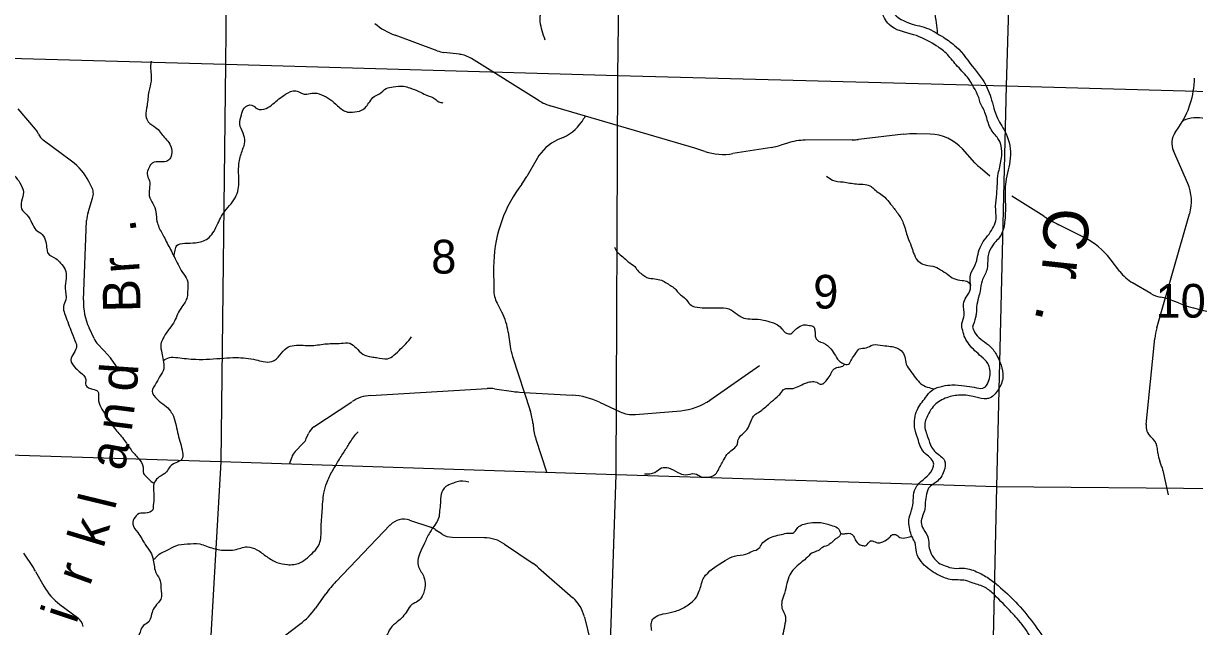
# Model space of a CAD drawing. Extents: x 1219626 to 1426462, y 456797 to 752399.
# Drawn here: x 1346521 to 1362138, y 676679 to 684720 of the extents above; entities that cross this region are included whole.
import ezdxf

# ---------------------------------------------------------------- set-up
doc = ezdxf.new("R2010")
doc.units = 0
for name, color, linetype in [('Lakes and Ponds', 7, 'Continuous'), ('Local Roads Unimproved', 7, 'Continuous'), ('Narrow River Creek and Branch and Slough', 7, 'Continuous'), ('Narrow River Creek and Branch and Slough Text', 7, 'Continuous'), ('Section Lines', 7, 'Continuous'), ('Section Numbers', 7, 'Continuous'), ('Uninventoried Roads and Features', 7, 'Continuous')]:
    doc.layers.add(name, color=color, linetype=linetype)

msp = doc.modelspace()

# ---------------------------------------------------------------- linework, layer by layer
at = {"layer": 'Lakes and Ponds'}
for p, q in [((1359278, 683663), (1359262, 683731)), ((1359175, 680669), (1359190, 680633))]:
    msp.add_line(p, q, dxfattribs=at)
for points in [[(1359262, 683731), (1359108, 684002), (1358959, 684167), (1358824, 684322), (1358674, 684436), (1358390, 684570), (1358064, 684705), (1358002, 684792), (1357956, 684942), (1357980, 685147), (1358137, 685335), (1358230, 685526), (1358235, 685666), (1358199, 685784), (1358077, 685967), (1357839, 686111), (1357659, 686153), (1357225, 686277), (1357049, 686370), (1356920, 686674), (1356951, 686860), (1357006, 687002), (1357070, 687041), (1357085, 687294), (1356946, 687382), (1356719, 687413), (1356486, 687475), (1356306, 687501), (1356187, 687563), (1356166, 687594), (1356094, 687743), (1355960, 688032), (1355887, 688244), (1355834, 688335), (1355762, 688463), (1355770, 688568), (1355826, 688592), (1355899, 688495), (1355987, 688399), (1356059, 688198), (1356099, 688118), (1356131, 688014), (1356233, 687867), (1356275, 687789), (1356331, 687666), (1356404, 687620), (1356523, 687610), (1356956, 687562), (1357173, 687455), (1357235, 687372), (1357282, 687207), (1357282, 687114), (1357137, 686871), (1357106, 686783), (1357091, 686695), (1357199, 686496), (1357344, 686385), (1357664, 686297), (1357813, 686277), (1358067, 686184), (1358232, 686054), (1358335, 685889), (1358385, 685614), (1358369, 685459), (1358307, 685309), (1358152, 685113), (1358085, 684947), (1358302, 684736), (1358565, 684658), (1358788, 684535), (1358958, 684410), (1359201, 684113), (1359309, 683973), (1359421, 683732), (1359510, 683457), (1359624, 683250), (1359681, 682925), (1359619, 682609), (1359614, 682341), (1359608, 682098), (1359557, 681901), (1359443, 681757), (1359386, 681628), (1359366, 681431), (1359304, 681289), (1359277, 681152), (1359257, 681067), (1359231, 680938), (1359226, 680853), (1359216, 680801), (1359175, 680669)], [(1363408, 672041), (1363284, 672083), (1363211, 672134), (1363180, 672238), (1363222, 672404), (1363201, 672532), (1363108, 672672), (1362855, 672875), (1362775, 672955), (1362695, 673051), (1362652, 673117), (1362424, 673257), (1362316, 673334), (1362223, 673515), (1362197, 673623), (1361939, 673830), (1361872, 673877), (1361784, 673970), (1361645, 674150), (1361583, 674256), (1361531, 674383), (1361526, 674481), (1361557, 674672), (1361536, 674791), (1361381, 675060), (1361262, 675215), (1361025, 675432), (1360777, 675657), (1360540, 675870), (1360307, 676111), (1360171, 676240), (1360037, 676408), (1359934, 676568), (1359774, 676785), (1359696, 676868), (1359469, 677101), (1359345, 677199), (1359184, 677259), (1359088, 677291), (1358880, 677307), (1358793, 677333), (1358679, 677390), (1358493, 677545), (1358430, 677669), (1358410, 677798), (1358379, 677860), (1358354, 677922), (1358333, 678127), (1358374, 678263), (1358416, 678521), (1358462, 678585), (1358653, 678802), (1358658, 678859), (1358534, 678998), (1358447, 679184), (1358405, 679339), (1358438, 679564), (1358550, 679733), (1358638, 679829), (1358783, 679885), (1358903, 679901), (1359071, 679887), (1359200, 679869), (1359314, 679856), (1359407, 680011), (1359381, 680186), (1359293, 680279), (1359133, 680440), (1359077, 680527), (1359046, 680626), (1359035, 680719), (1359066, 680832), (1359056, 680977), (1359092, 681072), (1359149, 681181), (1359144, 681320), (1359164, 681408), (1359226, 681535), (1359237, 681586), (1359319, 681811), (1359397, 681912), (1359490, 682116), (1359485, 682281), (1359500, 682446), (1359521, 682718), (1359541, 682806), (1359516, 683188), (1359464, 683248), (1359381, 683410), (1359350, 683511), (1359278, 683663)], [(1359190, 680633), (1359221, 680579), (1359413, 680413), (1359502, 680292), (1359558, 680164), (1359582, 680011), (1359518, 679835), (1359392, 679721), (1359330, 679716), (1359185, 679747), (1358989, 679763), (1358812, 679722), (1358653, 679613), (1358596, 679525), (1358540, 679370), (1358581, 679200), (1358632, 679070), (1358684, 679003), (1358804, 678893), (1358796, 678749), (1358691, 678604), (1358591, 678523), (1358560, 678418), (1358545, 678304), (1358540, 678242), (1358493, 678067), (1358523, 677978), (1358587, 677857), (1358595, 677753), (1358627, 677649), (1358725, 677529), (1358812, 677488), (1358932, 677456), (1359068, 677456), (1359252, 677400), (1359407, 677312), (1359552, 677194), (1359783, 676974), (1360011, 676692), (1360218, 676410), (1360522, 676105), (1360851, 675784), (1361035, 675595), (1361438, 675266), (1361614, 674982), (1361707, 674734), (1361696, 674383), (1361856, 674125), (1361975, 674025), (1362171, 673861), (1362393, 673592), (1362450, 673422), (1362697, 673279), (1362796, 673210), (1362936, 673060), (1363049, 672936), (1363247, 672780), (1363371, 672739), (1363379, 672628), (1363408, 672486), (1363347, 672283), (1363335, 672212), (1363547, 672150), (1363724, 672105), (1363852, 671886), (1363898, 671695), (1363929, 671365), (1363919, 671266), (1363924, 671086), (1364150, 670925), (1364404, 670820), (1364590, 670815), (1364673, 670748), (1364719, 670562), (1364766, 670334), (1364828, 670174), (1364874, 670138), (1365106, 670200), (1365282, 670143), (1365385, 669859), (1365411, 669704), (1365365, 669580), (1365267, 669451), (1365273, 669271), (1365261, 669115), (1365230, 669032), (1365158, 668981), (1365060, 668851), (1365168, 668738), (1365272, 668686), (1365359, 668598)]]:
    msp.add_spline(points, degree=3, dxfattribs=at)
at = {"layer": 'Local Roads Unimproved'}
for p, q in [((1350689, 677278), (1351411, 678033)), ((1351671, 678097), (1351953, 678003)), ((1352013, 677973), (1352103, 677913)), ((1352239, 677870), (1352663, 677864)), ((1352938, 677778), (1353318, 677518)), ((1353389, 677463), (1353845, 677064)), ((1350418, 676925), (1350555, 677117)), ((1349693, 676322), (1350208, 676711)), ((1354001, 676806), (1354139, 676242))]:
    msp.add_line(p, q, dxfattribs=at)
for centre, radius, start, end in [((1351592, 677860), 250, 71.5039, 136.2825), ((1351874, 677766), 250, 56.0228, 71.5039), ((1352242, 678120), 250, 236.0228, 269.1913), ((1352656, 677364), 500, 55.7118, 89.1913), ((1352895, 676899), 750, 48.7942, 55.7118), ((1351773, 676242), 1500, 136.2825, 144.3179), ((1353516, 676688), 500, 13.6893, 48.7942), ((1349605, 677508), 1000, 307.0649, 324.3179)]:
    msp.add_arc(centre, radius, start, end, dxfattribs=at)
at = {"layer": 'Narrow River Creek and Branch and Slough'}
for points in [[(1353478, 684496), (1353439, 684620), (1353413, 684744), (1353413, 684816), (1353471, 684920), (1353563, 685031), (1353700, 685162), (1353824, 685305), (1354007, 685560), (1354117, 685710), (1354196, 685802), (1354398, 685998), (1354718, 686376), (1354907, 686605), (1355051, 686794), (1355181, 686997), (1355253, 687140), (1355286, 687238), (1355299, 687284), (1355345, 687374)], [(1360915, 686990), (1360857, 686944), (1360788, 686879), (1360703, 686833), (1360591, 686771), (1360476, 686675), (1360372, 686567), (1360260, 686440), (1360187, 686347), (1360106, 686239), (1360064, 686151), (1360033, 686032), (1360014, 685943), (1359976, 685889), (1359876, 685839), (1359710, 685808), (1359618, 685793), (1359506, 685704), (1359421, 685627), (1359344, 685523), (1359287, 685454), (1359233, 685411), (1359225, 685361), (1359190, 685323), (1359125, 685269), (1359083, 685242), (1358967, 685250), (1358890, 685238), (1358855, 685203), (1358821, 685173), (1358752, 685130), (1358713, 685107), (1358690, 685042), (1358675, 684938), (1358686, 684765), (1358705, 684623), (1358705, 684584)], [(1348223, 684219), (1348215, 684142), (1348223, 684043), (1348223, 683951), (1348192, 683814), (1348169, 683623), (1348154, 683486), (1348185, 683409), (1348284, 683333), (1348398, 683203), (1348459, 683134), (1348498, 683020), (1348482, 682928), (1348444, 682890), (1348353, 682874), (1348238, 682859), (1348192, 682790), (1348169, 682714), (1348200, 682622), (1348200, 682515), (1348207, 682393), (1348261, 682294), (1348291, 682172), (1348307, 682057), (1348375, 681912), (1348414, 681836), (1348505, 681660), (1348582, 681507), (1348643, 681400), (1348704, 681301), (1348711, 681171), (1348704, 681072), (1348635, 680942), (1348574, 680843), (1348536, 680751), (1348467, 680652), (1348383, 680522), (1348353, 680445), (1348368, 680323), (1348383, 680232), (1348391, 680117), (1348337, 680010), (1348276, 679903), (1348238, 679819), (1348307, 679705), (1348482, 679551), (1348520, 679482), (1348582, 679238), (1348643, 679001), (1348635, 678909), (1348551, 678863), (1348475, 678810), (1348429, 678741), (1348330, 678673), (1348269, 678604), (1348261, 678413), (1348253, 678291), (1348246, 678237), (1348146, 678191), (1348085, 678191), (1348009, 678138), (1347978, 678046), (1348047, 677932), (1348146, 677771), (1348215, 677672), (1348253, 677565), (1348291, 677389), (1348345, 677290), (1348353, 677191), (1348353, 677046), (1348314, 676992), (1348253, 676908), (1348223, 676824), (1348192, 676740), (1348124, 676694), (1348062, 676572), (1348001, 676488), (1347933, 676427), (1347803, 676312), (1347803, 676198), (1347772, 676121), (1347765, 676045), (1347765, 675953), (1347719, 675885), (1347673, 675823), (1347650, 675755), (1347612, 675724), (1347505, 675701), (1347414, 675716), (1347368, 675724), (1347337, 675648)], [(1348528, 681614), (1348543, 681698), (1348566, 681759), (1348672, 681790), (1348817, 681797), (1348978, 681851), (1349100, 682026), (1349207, 682217), (1349291, 682317), (1349359, 682424), (1349390, 682538), (1349390, 682752), (1349398, 682874), (1349443, 683035), (1349474, 683142), (1349451, 683256), (1349405, 683378), (1349428, 683501), (1349466, 683592), (1349566, 683631), (1349634, 683585), (1349756, 683585), (1349848, 683646), (1350016, 683776), (1350153, 683822), (1350230, 683791), (1350276, 683776), (1350367, 683791), (1350497, 683768), (1350611, 683707), (1350711, 683623), (1350841, 683539), (1350909, 683539), (1351031, 683562), (1351138, 683676), (1351199, 683745), (1351268, 683783), (1351360, 683852), (1351451, 683875), (1351589, 683883), (1351673, 683860), (1351795, 683814), (1351886, 683768), (1352009, 683715), (1352062, 683676), (1352115, 683661)], [(1346307, 682785), (1346398, 682693), (1346475, 682594), (1346520, 682471), (1346497, 682349), (1346497, 682250), (1346566, 682166), (1346635, 682059), (1346688, 681967), (1346772, 681906), (1346818, 681807), (1346833, 681715), (1346849, 681654), (1346955, 681585), (1347017, 681524), (1347078, 681440), (1347078, 681188), (1347085, 681035), (1347055, 680944), (1347070, 680852), (1347154, 680631), (1347207, 680493), (1347230, 680409), (1347192, 680325), (1347154, 680233), (1347215, 680126), (1347284, 680065), (1347352, 679974), (1347352, 679897), (1347444, 679844), (1347513, 679813), (1347520, 679722), (1347620, 679500), (1347734, 679324), (1347856, 679179), (1347956, 679034), (1348055, 678920), (1348116, 678805), (1348124, 678721), (1348169, 678667), (1348246, 678599), (1348267, 678591)], [(1357230, 682684), (1357308, 682632), (1357452, 682606), (1357628, 682580), (1357745, 682573), (1357824, 682547), (1357869, 682508), (1358006, 682403), (1358085, 682312), (1358176, 682194), (1358254, 682057), (1358313, 681868), (1358359, 681750), (1358391, 681659), (1358444, 681561), (1358515, 681509), (1358646, 681483), (1358750, 681437), (1358848, 681372), (1358927, 681319), (1359037, 681293), (1359116, 681274), (1359153, 681228)], [(1354404, 681739), (1354443, 681667), (1354515, 681608), (1354587, 681543), (1354672, 681478), (1354724, 681413), (1354782, 681367), (1354835, 681334), (1354939, 681315), (1355030, 681295), (1355102, 681256), (1355220, 681171), (1355259, 681125), (1355357, 681040), (1355409, 680975), (1355474, 680942), (1355605, 680929), (1355748, 680929), (1355892, 680923), (1355964, 680897), (1356062, 680825), (1356127, 680792), (1356238, 680779), (1356388, 680766), (1356505, 680733), (1356577, 680701), (1356642, 680642), (1356695, 680590), (1356753, 680583), (1356806, 680629), (1356838, 680655), (1356923, 680701), (1357001, 680694), (1357060, 680675), (1357073, 680636), (1357080, 680570), (1357080, 680551), (1357099, 680505), (1357217, 680446), (1357269, 680400), (1357334, 680316), (1357393, 680224), (1357452, 680185), (1357523, 680178), (1357563, 680237), (1357621, 680322), (1357667, 680381), (1357758, 680394), (1357850, 680433), (1357980, 680427), (1358085, 680414), (1358228, 680355), (1358274, 680276), (1358293, 680178), (1358352, 680081), (1358417, 679996), (1358489, 679917), (1358574, 679872), (1358668, 679848)], [(1348384, 680227), (1348467, 680265), (1348574, 680265), (1348818, 680242), (1349192, 680258), (1349353, 680265), (1349620, 680235), (1349719, 680212), (1349834, 680212), (1349940, 680296), (1350032, 680395), (1350131, 680426), (1350368, 680426), (1350566, 680449), (1350757, 680456), (1350872, 680456), (1350956, 680395), (1351047, 680311), (1351162, 680273), (1351231, 680265), (1351376, 680250), (1351460, 680296), (1351551, 680380), (1351620, 680449), (1351696, 680540)], [(1354802, 678716), (1354939, 678735), (1355030, 678794), (1355122, 678794), (1355246, 678735), (1355350, 678703), (1355474, 678716), (1355559, 678677), (1355637, 678670), (1355748, 678709), (1355794, 678781), (1355866, 678912), (1355918, 678990), (1356042, 679114), (1356049, 679160), (1356088, 679225), (1356166, 679303), (1356225, 679421), (1356270, 679499), (1356329, 679539), (1356473, 679656), (1356571, 679741), (1356616, 679787), (1356669, 679845), (1356760, 679852), (1356851, 679878), (1356949, 679924), (1357021, 679943), (1357099, 679937), (1357145, 679911), (1357184, 679917), (1357236, 679970), (1357288, 680048), (1357308, 680087), (1357341, 680120), (1357399, 680139), (1357458, 680159), (1357470, 680177)], [(1348253, 677566), (1348284, 677596), (1348330, 677642), (1348437, 677696), (1348551, 677757), (1348704, 677780), (1348872, 677780), (1349055, 677719), (1349230, 677696), (1349337, 677703), (1349505, 677741), (1349635, 677703), (1349765, 677612), (1349902, 677535), (1350040, 677505), (1350208, 677528), (1350307, 677596), (1350391, 677673), (1350467, 677780), (1350490, 677986), (1350505, 678223), (1350528, 678459), (1350566, 678597), (1350643, 678757), (1350711, 678872), (1350803, 679017), (1350879, 679139), (1350925, 679208), (1350986, 679277)], [(1352458, 678605), (1352305, 678610), (1352239, 678585), (1352153, 678544), (1352091, 678442), (1352081, 678325), (1352071, 678223), (1352056, 678122), (1352010, 678040), (1351939, 677933), (1351868, 677791), (1351812, 677668), (1351781, 677561), (1351791, 677475), (1351862, 677337), (1351878, 677230), (1351837, 677083), (1351781, 677016), (1351700, 676971), (1351639, 676889), (1351506, 676742), (1351415, 676655), (1351359, 676553), (1351287, 676472), (1351216, 676395), (1351155, 676370), (1351089, 676349), (1350987, 676298), (1350911, 676232), (1350850, 676156), (1350768, 675999), (1350722, 675872), (1350656, 675796), (1350585, 675694), (1350499, 675587), (1350366, 675485), (1350224, 675419), (1350086, 675353), (1349949, 675225), (1349868, 675142)], [(1354900, 676625), (1354893, 676697), (1354906, 676762), (1354959, 676815), (1355050, 676847), (1355200, 676880), (1355350, 676945), (1355422, 676997), (1355494, 677069), (1355533, 677154), (1355559, 677232), (1355585, 677317), (1355618, 677363), (1355879, 677559), (1356003, 677618), (1356153, 677644), (1356244, 677683), (1356329, 677722), (1356368, 677781), (1356434, 677840), (1356531, 677885), (1356629, 677905), (1356721, 677925), (1356779, 677925), (1356825, 677970), (1356877, 678023), (1356949, 678049), (1357073, 678068), (1357230, 678049), (1357308, 678023), (1357393, 677977), (1357426, 677918), (1357484, 677918), (1357563, 677912), (1357589, 677885), (1357621, 677820), (1357706, 677761), (1357758, 677761), (1357817, 677820), (1357863, 677814), (1357928, 677794), (1357980, 677807), (1358072, 677872), (1358111, 677905), (1358150, 677905), (1358209, 677866), (1358300, 677866), (1358369, 677883)], [(1357420, 677920), (1357399, 677879), (1357360, 677853), (1357315, 677814), (1357275, 677781), (1357243, 677761), (1357158, 677722), (1357145, 677709), (1357080, 677676), (1357034, 677657), (1356956, 677585), (1356884, 677526), (1356799, 677448), (1356740, 677370), (1356701, 677252), (1356669, 677121), (1356636, 677017), (1356636, 676926), (1356682, 676808), (1356669, 676684), (1356642, 676560), (1356590, 676475), (1356505, 676390), (1356407, 676305), (1356303, 676253), (1356192, 676240), (1356114, 676279), (1355990, 676305), (1355931, 676338), (1355866, 676364), (1355794, 676371), (1355696, 676331), (1355644, 676286), (1355605, 676201)]]:
    msp.add_spline(points, degree=3, dxfattribs=at)
at = {"layer": 'Section Lines'}
for p, q in [((1349259, 689375), (1349217, 684177)), ((1354448, 684027), (1354515, 689159)), ((1359788, 689110), (1359625, 683890)), ((1343899, 684324), (1349217, 684177)), ((1349217, 684177), (1349154, 678876)), ((1349217, 684177), (1354448, 684027)), ((1354424, 678700), (1354448, 684027)), ((1354448, 684027), (1359625, 683890)), ((1359625, 683890), (1359498, 678542)), ((1359625, 683890), (1364866, 683739)), ((1349154, 678876), (1343690, 679047)), ((1349154, 678876), (1348851, 673576)), ((1354424, 678700), (1349154, 678876)), ((1354251, 673393), (1354424, 678700)), ((1359498, 678542), (1354424, 678700)), ((1359498, 678542), (1359382, 673303)), ((1364684, 678499), (1359498, 678542))]:
    msp.add_line(p, q, dxfattribs=at)
at = {"layer": 'Uninventoried Roads and Features'}
for p, q in [((1352037, 684356), (1351476, 684563)), ((1352334, 684308), (1352126, 684334)), ((1353398, 683689), (1352497, 684251)), ((1346683, 683310), (1346450, 683583)), ((1355398, 683080), (1353546, 683623)), ((1354013, 683486), (1353996, 683454)), ((1361989, 683424), (1361980, 683419)), ((1346723, 683243), (1346714, 683262)), ((1361879, 683265), (1361928, 683336)), ((1347163, 682884), (1346786, 683164)), ((1353719, 683201), (1353644, 683167)), ((1356708, 683124), (1356619, 683096)), ((1357572, 683168), (1356946, 683163)), ((1358258, 683242), (1357656, 683173)), ((1358614, 683244), (1358428, 683249)), ((1355609, 683012), (1355460, 683061)), ((1356501, 683067), (1355982, 682984)), ((1359209, 682862), (1359041, 683047)), ((1362046, 682588), (1361856, 683023)), ((1353370, 682919), (1353233, 682680)), ((1359406, 682683), (1359277, 682796)), ((1347430, 682543), (1347394, 682612)), ((1353167, 682579), (1353128, 682524)), ((1347382, 682201), (1347443, 682389)), ((1360129, 682149), (1359703, 682418)), ((1361635, 680660), (1362072, 682183)), ((1347322, 681031), (1347363, 682093)), ((1360667, 681866), (1360330, 682036)), ((1361140, 681413), (1361011, 681581)), ((1352791, 681470), (1352792, 681175)), ((1361554, 681119), (1361312, 681261)), ((1361749, 681058), (1361683, 681070)), ((1352837, 680991), (1352902, 680865)), ((1347463, 680518), (1347396, 680663)), ((1352985, 680605), (1353011, 680419)), ((1361492, 679373), (1361608, 680520)), ((1347651, 680298), (1347518, 680438)), ((1347782, 680114), (1347681, 680261)), ((1353043, 680278), (1353279, 679558)), ((1355676, 679698), (1356334, 680158)), ((1351150, 679760), (1352705, 679852)), ((1352803, 679848), (1353056, 679813)), ((1350395, 679340), (1350902, 679677)), ((1353135, 679805), (1353200, 679801)), ((1353200, 679801), (1353837, 679763)), ((1354202, 679670), (1354478, 679541)), ((1354681, 679505), (1355285, 679556)), ((1353316, 679385), (1353319, 679350)), ((1350293, 679184), (1350322, 679252)), ((1361584, 679177), (1361550, 679211)), ((1350144, 679011), (1350253, 679124)), ((1353355, 679177), (1353498, 678741)), ((1361649, 678991), (1361643, 679054)), ((1350073, 678859), (1350099, 678935)), ((1361699, 678819), (1361674, 678884)), ((1361788, 678437), (1361717, 678760)), ((1346521, 677659), (1346649, 677468)), ((1346682, 677415), (1346792, 677219)), ((1347008, 676973), (1347241, 676798))]:
    msp.add_line(p, q, dxfattribs=at)
msp.add_lwpolyline([(1361922, 680993), (1361749, 681059)], dxfattribs=at)
for centre, radius, start, end in [((1351788, 685407), 900, 229.736, 249.7337), ((1352175, 684731), 400, 249.7337, 262.9238), ((1352285, 683911), 400, 58.0789, 82.9238), ((1360938, 684015), 1200, 325.5684, 358.7178), ((1353715, 684198), 600, 238.0789, 253.6616), ((1353472, 683748), 600, 294.245, 330.7475), ((1362162, 683063), 400, 73.5339, 115.641), ((1346532, 683180), 200, 24.2144, 40.645), ((1362085, 683123), 250, 145.5684, 203.5694), ((1346905, 683325), 200, 204.2144, 233.3261), ((1353890, 682620), 600, 114.245, 150.0948), ((1356953, 682363), 800, 90.4845, 107.842), ((1357566, 683968), 800, 270.4845, 276.5059), ((1358394, 682049), 1200, 88.3805, 96.5059), ((1358597, 682644), 600, 42.2101, 88.3805), ((1354722, 680777), 2400, 72.0973, 73.6616), ((1355855, 683774), 800, 252.0973, 279.1319), ((1356374, 683857), 800, 279.1319, 287.842), ((1346685, 682242), 800, 27.5839, 53.3261), ((1359802, 683399), 800, 222.2101, 228.9719), ((1352192, 683278), 1200, 324.3567, 330.0948), ((1347253, 682450), 200, 342.0311, 27.5839), ((1354591, 681475), 1800, 144.3567, 180.1567), ((1361496, 682348), 600, 343.9588, 23.5694), ((1347763, 682078), 400, 162.0311, 177.7657), ((1361409, 684180), 2400, 237.778, 243.2732), ((1360218, 680973), 1000, 37.4534, 63.2732), ((1350691, 681465), 2100, 0.1566, 0.1567), ((1361617, 681778), 600, 217.4534, 239.5376), ((1353192, 681176), 400, 180.1566, 207.4668), ((1361756, 681464), 400, 239.5376, 259.3577), ((1348121, 681000), 800, 177.7657, 204.9205), ((1362776, 683236), 2400, 249.1617, 262.5289), ((1352193, 680496), 800, 7.8228, 27.4668), ((1362404, 680439), 800, 163.9588, 174.2137), ((1347735, 680644), 300, 204.9205, 223.5423), ((1347433, 680091), 300, 34.5255, 43.5423), ((1353803, 680528), 800, 187.8228, 198.1556), ((1352734, 679353), 500, 82.0322, 93.3902), ((1351179, 679261), 500, 93.3902, 123.6075), ((1353194, 680803), 1000, 262.0322, 266.5921), ((1353778, 678765), 1000, 64.8801, 86.5921), ((1355218, 680354), 800, 274.8619, 304.9915), ((1352519, 679309), 800, 5.4583, 18.1556), ((1354647, 679904), 400, 244.8801, 274.8619), ((1354115, 679426), 800, 185.4583, 198.1278), ((1361691, 679353), 200, 174.2137, 225.4603), ((1350506, 679174), 200, 123.6075, 156.8998), ((1350109, 679263), 200, 316.0342, 336.8998), ((1361444, 679035), 200, 5.3733, 45.4603), ((1350288, 678872), 200, 136.0342, 161.6796), ((1362047, 679029), 400, 185.3733, 201.2038), ((1361326, 678674), 400, 12.388, 21.2038), ((1345985, 677022), 800, 29.4515, 33.8983), ((1347489, 677612), 800, 209.4515, 233.0509), ((1347121, 676638), 200, 11.6881, 53.0509)]:
    msp.add_arc(centre, radius, start, end, dxfattribs=at)

# ---------------------------------------------------------------- texts
at = {"layer": 'Narrow River Creek and Branch and Slough Text'}
for s, height, rotation, p in [('C', 600, 269.2868, (1360125, 682258)), ('.', 500, 98.3406, (1348035, 681941)), ('r', 500, 94.1828, (1348073, 681407)), ('r', 600, 263.7027, (1360118, 681615)), ('B', 500, 91.1355, (1348083, 680871)), ('.', 600, 256.9298, (1360049, 680976)), ('d', 500, 86.0327, (1348031, 679802)), ('n', 500, 82.8155, (1347963, 679270)), ('a', 500, 79.5986, (1347866, 678744)), ('l', 500, 76.4023, (1347739, 678223)), ('k', 500, 73.2458, (1347585, 677710)), ('r', 500, 70.1472, (1347404, 677207)), ('i', 500, 71.5, (1347224, 676703))]:
    msp.add_text(s, height=height, rotation=rotation, dxfattribs=at).set_placement(p)
at = {"layer": 'Section Numbers'}
for s, p in [('8', (1351959, 681385)), ('9', (1357053, 680918)), ('10', (1361618, 680797))]:
    msp.add_text(s, height=450, rotation=0.0001, dxfattribs=at).set_placement(p)

doc.saveas('drawing.dxf')
